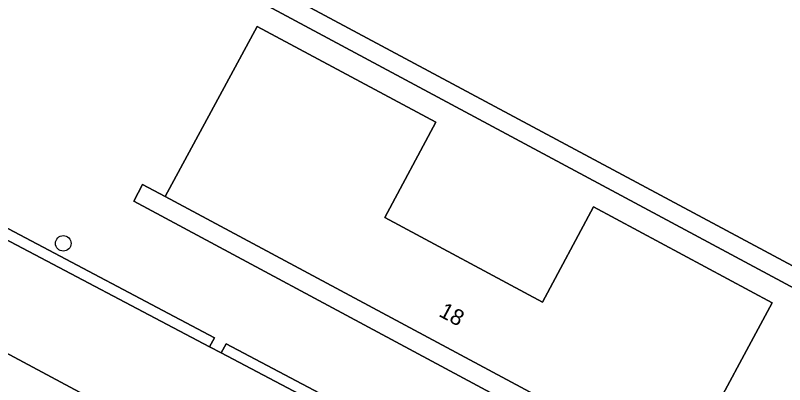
# Model space of a CAD drawing. Extents: x 159489 to 160304, y 383825 to 384531.
# Drawn here: x 160034.08 to 160082.47, y 384082.79 to 384106.04 of the extents above; entities that cross this region are included whole.
import ezdxf

# ---------------------------------------------------------------- set-up
doc = ezdxf.new("R2010")
doc.units = 0
for name, color, linetype in [('IMGEO_Boom', 7, 'Continuous'), ('IMGEO_Groenvoorziening', 7, 'Continuous'), ('IMGEO_Haag', 7, 'Continuous'), ('IMGEO_Muur', 7, 'Continuous'), ('IMGEO_Pand', 7, 'Continuous'), ('IMGEO_Pand_nummerreeks', 7, 'Continuous'), ('IMGEO_Parkeervlak_open', 7, 'Continuous'), ('IMGEO_Rijbaan_lokaal_open', 7, 'Continuous')]:
    doc.layers.add(name, color=color, linetype=linetype)

msp = doc.modelspace()

# ---------------------------------------------------------------- linework, layer by layer
at = {"layer": 'IMGEO_Boom'}
msp.add_circle((160037.094, 384091.685), 0.489, dxfattribs=at)
at = {"layer": 'IMGEO_Groenvoorziening'}
msp.add_lwpolyline([(160033.432, 384144.614), (160015.042, 384110.814), (160014.347, 384109.496), (160011.193, 384103.583), (160012.267, 384103.018), (160016.394, 384100.846), (160019.953, 384099.072), (160020.256, 384099.669), (160032.548, 384093.175), (160032.251, 384092.579), (160033.002, 384092.187), (160033.287, 384092.784), (160046.606, 384085.746), (160046.301, 384085.17), (160047.03, 384084.787), (160047.334, 384085.363), (160060.949, 384078.169)], dxfattribs=at)
for points in [[(160048.541, 384107.419), (160049.091, 384108.443), (160088.325, 384087.396), (160087.753, 384086.353)], [(160060.53, 384099.308), (160057.317, 384093.323), (160067.243, 384087.99), (160070.458, 384093.979), (160081.691, 384087.948), (160076.979, 384079.175), (160075.903, 384079.753), (160074.87, 384077.806), (160081.29, 384074.339), (160080.738, 384073.282), (160041.525, 384094.346), (160042.089, 384095.397), (160043.511, 384094.635), (160049.292, 384105.342)], [(160046.606, 384085.746), (160033.287, 384092.784), (160033.002, 384092.187), (160046.301, 384085.17)], [(160060.949, 384078.169), (160047.334, 384085.363), (160047.03, 384084.787), (160060.648, 384077.604)]]:
    msp.add_lwpolyline(points, close=True, dxfattribs=at)
at = {"layer": 'IMGEO_Haag'}
for points in [[(160046.606, 384085.746), (160033.287, 384092.784), (160033.002, 384092.187), (160046.301, 384085.17)], [(160060.949, 384078.169), (160047.334, 384085.363), (160047.03, 384084.787), (160060.648, 384077.604)]]:
    msp.add_lwpolyline(points, close=True, dxfattribs=at)
at = {"layer": 'IMGEO_Muur'}
for points in [[(160049.091, 384108.443), (160048.541, 384107.419), (160087.753, 384086.353), (160088.325, 384087.396)], [(160043.511, 384094.635), (160042.089, 384095.397), (160041.525, 384094.346), (160080.738, 384073.282), (160081.29, 384074.339), (160074.87, 384077.806)]]:
    msp.add_lwpolyline(points, close=True, dxfattribs=at)
at = {"layer": 'IMGEO_Pand'}
msp.add_lwpolyline([(160060.53, 384099.308), (160049.292, 384105.342), (160043.511, 384094.635), (160074.87, 384077.806), (160075.903, 384079.753), (160076.979, 384079.175), (160081.691, 384087.948), (160070.458, 384093.979), (160067.243, 384087.99), (160057.317, 384093.323)], close=True, dxfattribs=at)
at = {"layer": 'IMGEO_Parkeervlak_open'}
msp.add_lwpolyline([(160076.371, 384061.813), (160027.802, 384087.843)], dxfattribs=at)
at = {"layer": 'IMGEO_Rijbaan_lokaal_open'}
for points in [[(160009.085, 384105.756), (160006.255, 384099.394), (160009.21, 384097.81), (160009.639, 384097.58), (160020.391, 384091.814), (160026.914, 384088.319), (160027.802, 384087.843), (160076.371, 384061.813), (160076.546, 384061.719), (160085.703, 384056.846), (160090.12, 384054.464), (160125.267, 384035.607), (160171.245, 384010.937), (160174.067, 384016.228), (160160.959, 384023.29), (160157.797, 384024.943), (160157.615, 384025.041), (160157.408, 384025.152), (160154.779, 384026.564), (160131.209, 384039.227), (160093.439, 384059.454), (160093.307, 384059.517), (160092.437, 384059.998)], [(160091.856, 384061.088), (160087.565, 384063.401), (160073.826, 384070.649), (160073.089, 384071.038), (160061.378, 384077.213), (160060.648, 384077.604), (160047.03, 384084.787), (160046.301, 384085.17), (160033.002, 384092.187), (160032.251, 384092.579), (160019.953, 384099.072), (160016.394, 384100.846), (160012.267, 384103.018), (160011.193, 384103.583), (160010.038, 384104.19)]]:
    msp.add_lwpolyline(points, dxfattribs=at)

# ---------------------------------------------------------------- texts
at = {"layer": 'IMGEO_Pand_nummerreeks'}
msp.add_text('18', height=1, rotation=331.7818, dxfattribs=at).set_placement((160060.654, 384087.137))

doc.saveas('drawing.dxf')
